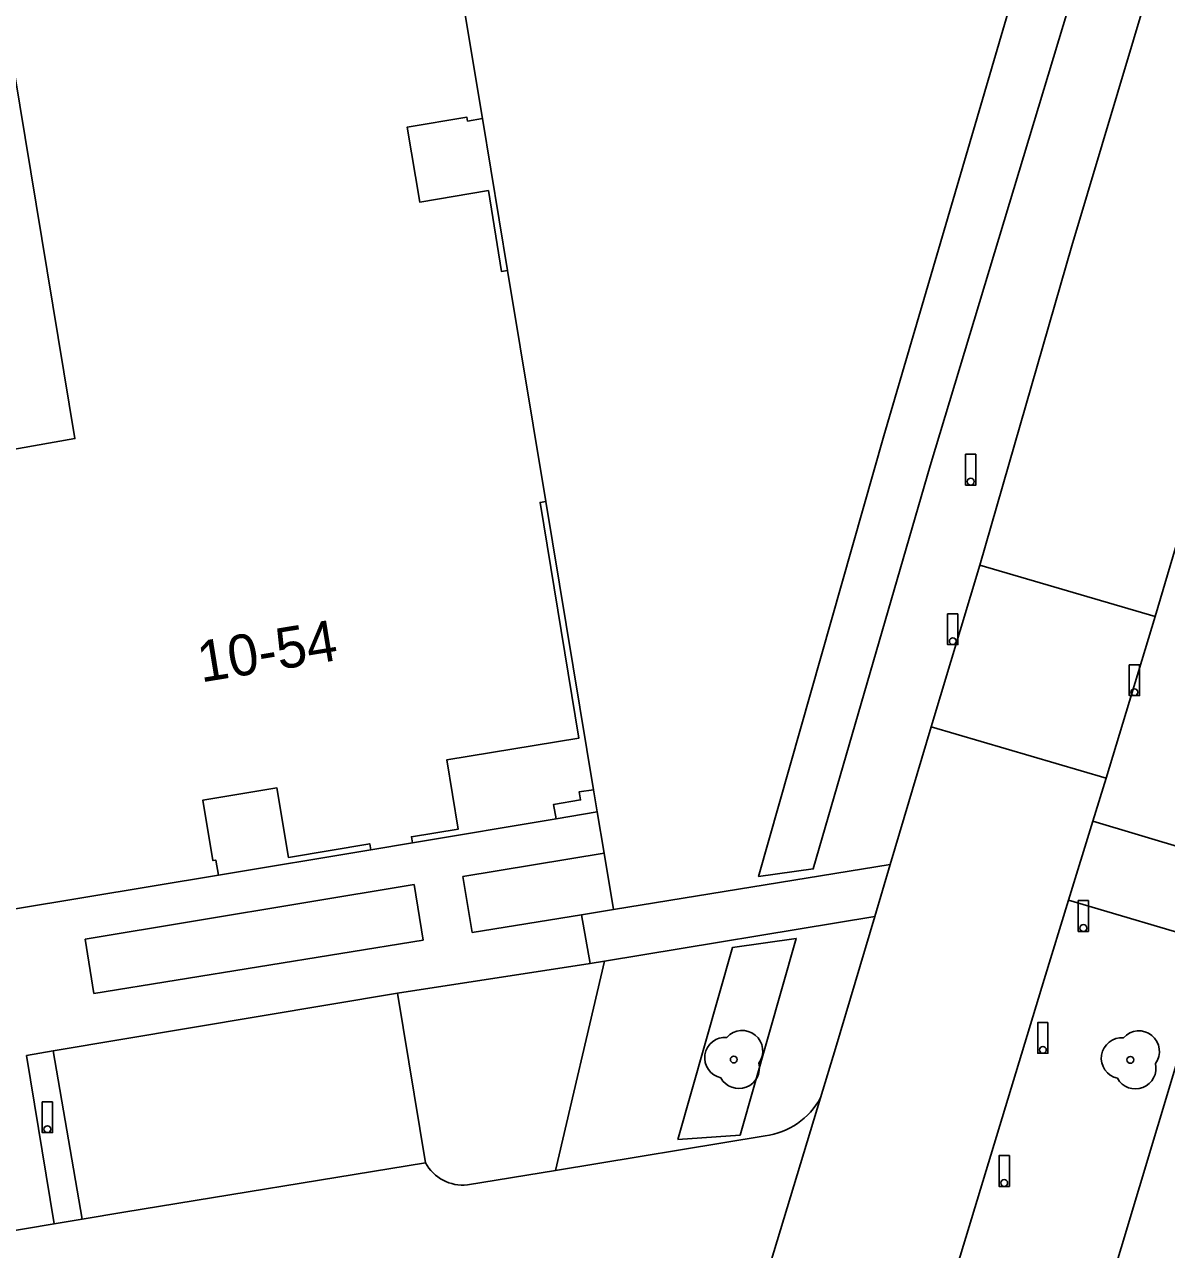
# Model space of a CAD drawing. Extents: x 194485 to 197793, y 468269 to 470822.
# Drawn here: x 196947.1 to 196980.52, y 468815.79 to 468851.64 of the extents above; entities that cross this region are included whole.
import ezdxf

# ---------------------------------------------------------------- set-up
doc = ezdxf.new("R2010")
doc.units = 0
for name, color, linetype in [('BGT begrenzing pand op maaiveld onder overbouw', 7, 'Continuous'), ('BGT grensvlak begroeid terreindeel', 7, 'Continuous'), ('BGT grensvlak pand deel overbouw', 7, 'Continuous'), ('BGT grensvlak pand op maaiveld', 7, 'Continuous'), ('BGT grensvlak vegetatieobject', 7, 'Continuous'), ('BGT grensvlak wegdeel', 7, 'Continuous'), ('BGT puntobject paal afsluitpaal', 7, 'Continuous'), ('BGT puntobject paal lichtmast', 7, 'Continuous'), ('BGT puntobject paal vlaggenmast', 7, 'Continuous'), ('BGT puntobject vegetatieobject boom', 7, 'Continuous'), ('BGT tekst huisnummerreeks', 7, 'Continuous')]:
    doc.layers.add(name, color=color, linetype=linetype)

msp = doc.modelspace()

# ---------------------------------------------------------------- linework, layer by layer
at = {"layer": 'BGT begrenzing pand op maaiveld onder overbouw'}
for points in [[(196961.238, 468844.438), (196961.06, 468844.409), (196960.678, 468846.776), (196958.669, 468846.441), (196958.3, 468848.629), (196960.049, 468848.921), (196960.068, 468848.808), (196960.503, 468848.888)], [(196958.456, 468827.69), (196958.427, 468827.87), (196959.791, 468828.091), (196959.457, 468830.118), (196963.328, 468830.756), (196962.191, 468837.655), (196962.362, 468837.683)], [(196952.777, 468826.747), (196952.7, 468827.187), (196952.616, 468827.173), (196952.326, 468828.944), (196954.49, 468829.3), (196954.825, 468827.267), (196957.205, 468827.668), (196957.236, 468827.485)], [(196963.758, 468829.247), (196963.333, 468829.184), (196963.373, 468828.949), (196962.584, 468828.815), (196962.659, 468828.399)]]:
    msp.add_lwpolyline(points, dxfattribs=at)
at = {"layer": 'BGT grensvlak begroeid terreindeel'}
for p, q in [((196964.065, 468827.394), (196964.339, 468825.743)), ((196964.077, 468824.231), (196962.641, 468818.108))]:
    msp.add_line(p, q, dxfattribs=at)
at = {"layer": 'BGT grensvlak pand deel overbouw'}
for p, q in [((196960.503, 468848.888), (196961.238, 468844.438)), ((196962.362, 468837.683), (196963.758, 468829.247)), ((196958.456, 468827.69), (196962.659, 468828.399)), ((196952.777, 468826.747), (196957.236, 468827.485))]:
    msp.add_line(p, q, dxfattribs=at)
at = {"layer": 'BGT grensvlak pand op maaiveld'}
for p, q in [((196960.503, 468848.888), (196959.516, 468854.838)), ((196962.362, 468837.683), (196961.238, 468844.438)), ((196963.865, 468828.602), (196963.758, 468829.247)), ((196962.659, 468828.399), (196963.865, 468828.602)), ((196957.236, 468827.485), (196958.456, 468827.69)), ((196946.836, 468825.759), (196952.777, 468826.747))]:
    msp.add_line(p, q, dxfattribs=at)
msp.add_lwpolyline([(196945.504, 468858.092), (196948.578, 468839.521), (196944.667, 468838.835), (196944.693, 468838.677)], dxfattribs=at)
at = {"layer": 'BGT grensvlak vegetatieobject'}
for points in [[(196978.66, 468855.458), (196977.067, 468856.034), (196972.25, 468839.599), (196968.584, 468826.708), (196970.184, 468826.932), (196973.602, 468838.722), (196978.66, 468855.458)], [(196966.221, 468819.014), (196968.044, 468819.143), (196969.686, 468824.895), (196967.823, 468824.631), (196966.221, 468819.014)]]:
    msp.add_lwpolyline(points, dxfattribs=at)
at = {"layer": 'BGT grensvlak wegdeel'}
for p, q in [((196975.058, 468835.813), (196973.636, 468831.083)), ((196975.058, 468835.813), (196980.185, 468834.314)), ((196978.758, 468829.582), (196980.185, 468834.314)), ((196973.636, 468831.083), (196972.437, 468827.057)), ((196973.636, 468831.083), (196978.758, 468829.582)), ((196978.369, 468828.324), (196978.758, 468829.582)), ((196964.065, 468827.394), (196963.865, 468828.602)), ((196977.654, 468826.012), (196978.369, 468828.324)), ((196959.931, 468826.708), (196964.065, 468827.394)), ((196972.437, 468827.057), (196964.339, 468825.743)), ((196972.437, 468827.057), (196971.986, 468825.542)), ((196948.874, 468824.873), (196958.501, 468826.47)), ((196958.501, 468826.47), (196958.772, 468824.843)), ((196959.931, 468826.708), (196960.202, 468825.074)), ((196964.339, 468825.743), (196963.399, 468825.591)), ((196960.202, 468825.074), (196963.399, 468825.591)), ((196963.399, 468825.591), (196963.659, 468824.161)), ((196964.077, 468824.231), (196971.986, 468825.542)), ((196948.874, 468824.873), (196949.137, 468823.287)), ((196949.137, 468823.287), (196958.772, 468824.843)), ((196958.019, 468823.297), (196963.659, 468824.161)), ((196963.659, 468824.161), (196964.077, 468824.231)), ((196947.943, 468821.603), (196958.019, 468823.297)), ((196958.834, 468818.331), (196958.019, 468823.297)), ((196947.158, 468821.473), (196947.943, 468821.603)), ((196947.158, 468821.473), (196947.976, 468816.543)), ((196947.943, 468821.603), (196948.791, 468816.679)), ((196962.641, 468818.108), (196968.78, 468819.124)), ((196960.068, 468817.682), (196962.641, 468818.108)), ((196943.635, 468815.822), (196947.976, 468816.543)), ((196947.976, 468816.543), (196948.791, 468816.679))]:
    msp.add_line(p, q, dxfattribs=at)
for points in [[(196983.105, 468863.324), (196980.438, 468854.161), (196977.745, 468845.163), (196975.058, 468835.813)], [(196989.826, 468851.226), (196982.569, 468827.069), (196978.369, 468828.324)], [(196984.984, 468849.473), (196982.103, 468840.774), (196980.185, 468834.314)], [(196977.654, 468826.012), (196981.873, 468824.77), (196975.942, 468805.041), (196971.657, 468806.343)], [(196971.657, 468806.343), (196971.796, 468806.791), (196974.416, 468815.379), (196976.937, 468823.694), (196977.654, 468826.012)], [(196971.986, 468825.542), (196970.835, 468821.677), (196970.398, 468820.232)], [(196970.398, 468820.232), (196968.157, 468812.826), (196967.87, 468811.871)], [(196958.834, 468818.331), (196950.014, 468816.883), (196948.791, 468816.679)]]:
    msp.add_lwpolyline(points, dxfattribs=at)
for centre, radius, start, end in [((196968.495, 468821.276), 2.171, 277.5487, 331.2577), ((196959.942, 468818.941), 1.265, 208.8243, 275.6931)]:
    msp.add_arc(centre, radius, start, end, dxfattribs=at)
at = {"layer": 'BGT puntobject paal afsluitpaal'}
for points in [[(196974.416, 468834.391), (196974.116, 468834.391), (196974.116, 468833.491), (196974.266, 468833.491)], [(196974.266, 468833.491), (196974.416, 468833.491), (196974.416, 468834.391)], [(196979.731, 468832.9), (196979.431, 468832.9), (196979.431, 468832), (196979.581, 468832)], [(196979.581, 468832), (196979.731, 468832), (196979.731, 468832.9)], [(196978.237, 468826.001), (196977.937, 468826.001), (196977.937, 468825.101), (196978.087, 468825.101)], [(196978.087, 468825.101), (196978.237, 468825.101), (196978.237, 468826.001)], [(196977.052, 468822.435), (196976.752, 468822.435), (196976.752, 468821.535), (196976.902, 468821.535)], [(196976.902, 468821.535), (196977.052, 468821.535), (196977.052, 468822.435)], [(196975.922, 468818.541), (196975.622, 468818.541), (196975.622, 468817.641), (196975.772, 468817.641)], [(196975.772, 468817.641), (196975.922, 468817.641), (196975.922, 468818.541)]]:
    msp.add_lwpolyline(points, dxfattribs=at)
for centre, start, end in [((196974.266, 468833.591), 0, 180), ((196974.266, 468833.591), 0, 180), ((196974.266, 468833.591), 180, 0), ((196974.266, 468833.591), 180, 270), ((196974.266, 468833.591), 270, 0), ((196979.581, 468832.1), 0, 180), ((196979.581, 468832.1), 0, 180), ((196979.581, 468832.1), 180, 0), ((196979.581, 468832.1), 180, 270), ((196979.581, 468832.1), 270, 0), ((196978.087, 468825.201), 0, 180), ((196978.087, 468825.201), 0, 180), ((196978.087, 468825.201), 180, 0), ((196978.087, 468825.201), 180, 270), ((196978.087, 468825.201), 270, 0), ((196976.902, 468821.635), 0, 180), ((196976.902, 468821.635), 0, 180), ((196976.902, 468821.635), 180, 0), ((196976.902, 468821.635), 180, 270), ((196976.902, 468821.635), 270, 0), ((196975.772, 468817.741), 0, 180), ((196975.772, 468817.741), 0, 180), ((196975.772, 468817.741), 180, 0), ((196975.772, 468817.741), 180, 270), ((196975.772, 468817.741), 270, 0)]:
    msp.add_arc(centre, 0.1, start, end, dxfattribs=at)
at = {"layer": 'BGT puntobject paal lichtmast'}
for points in [[(196974.942, 468839.061), (196974.642, 468839.061), (196974.642, 468838.161), (196974.792, 468838.161)], [(196974.792, 468838.161), (196974.942, 468838.161), (196974.942, 468839.061)]]:
    msp.add_lwpolyline(points, dxfattribs=at)
for start, end in [(0, 180), (0, 180), (180, 0), (180, 270), (270, 0)]:
    msp.add_arc((196974.792, 468838.261), 0.1, start, end, dxfattribs=at)
at = {"layer": 'BGT puntobject paal vlaggenmast'}
for points in [[(196947.924, 468820.114), (196947.624, 468820.114), (196947.624, 468819.214), (196947.774, 468819.214)], [(196947.774, 468819.214), (196947.924, 468819.214), (196947.924, 468820.114)]]:
    msp.add_lwpolyline(points, dxfattribs=at)
for start, end in [(0, 180), (0, 180), (180, 0), (180, 270), (270, 0)]:
    msp.add_arc((196947.774, 468819.314), 0.1, start, end, dxfattribs=at)
at = {"layer": 'BGT puntobject vegetatieobject boom'}
for centre in [(196967.858, 468821.353), (196979.462, 468821.342)]:
    msp.add_circle(centre, 0.1, dxfattribs=at)
for centre, radius, start, end in [((196968.108, 468821.603), 0.6, 323.5446, 138.4658), ((196979.712, 468821.592), 0.6, 323.5446, 138.4658), ((196967.608, 468821.403), 0.6, 85.137, 257.7544), ((196979.212, 468821.392), 0.6, 85.137, 257.7544), ((196967.858, 468821.353), 0.1, 0, 180), ((196979.462, 468821.342), 0.1, 0, 180), ((196968.008, 468821.103), 0.6, 208.5058, 13.8356), ((196967.858, 468821.353), 0.1, 180, 0), ((196979.612, 468821.092), 0.6, 208.5058, 13.8356), ((196979.462, 468821.342), 0.1, 180, 0)]:
    msp.add_arc(centre, radius, start, end, dxfattribs=at)

# ---------------------------------------------------------------- texts
at = {"layer": 'BGT tekst huisnummerreeks'}
msp.add_text('10-54', height=1.2, rotation=9.3, dxfattribs=at).set_placement((196952.27, 468832.383))

doc.saveas('drawing.dxf')
